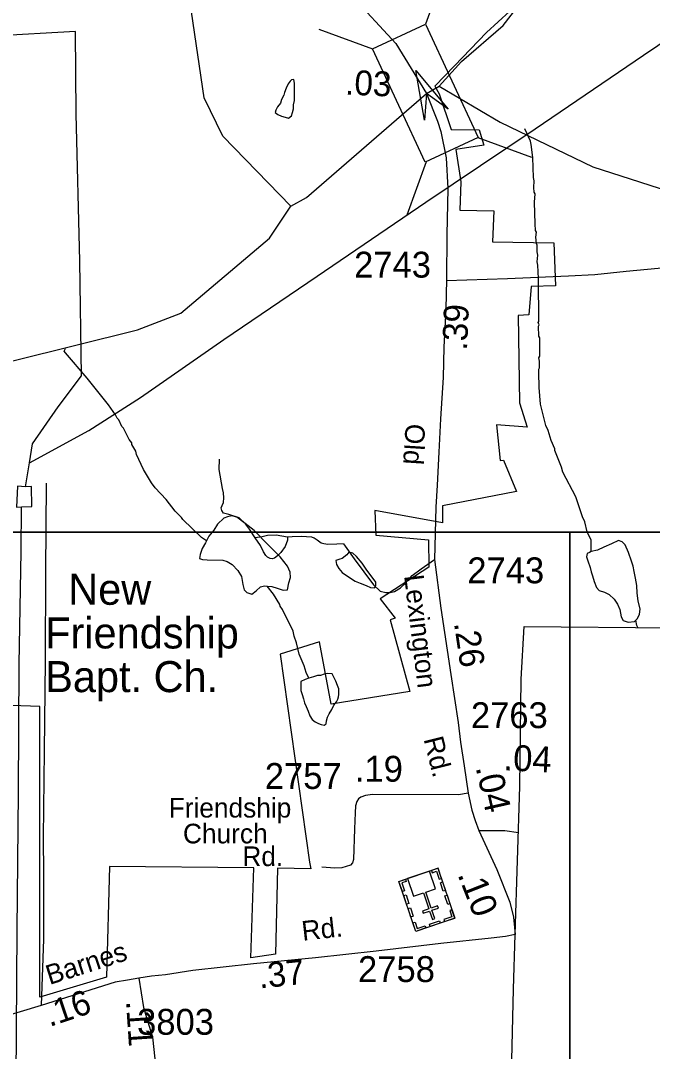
# Model space of a CAD drawing. Extents: x 1547597 to 1699558, y 810033 to 920809.
# Drawn here: x 1638672 to 1641727, y 828797 to 833780 of the extents above; entities that cross this region are included whole.
import ezdxf

# ---------------------------------------------------------------- set-up
doc = ezdxf.new("R2010")
doc.units = 0
for name, color, linetype in [('Exist Boundary Political City Limit New', 7, 'Continuous'), ('Exist Boundary Political CountyLine', 7, 'Continuous'), ('Exist Cultural Church Label', 7, 'Continuous'), ('Exist Cultural Church with Cemetery CELL', 7, 'Continuous'), ('Exist Hydrographic Creek Single Shore', 7, 'Continuous'), ('Exist Hydrographic Misc Water Feature', 7, 'Continuous'), ('Exist Road Non-System Type 51', 7, 'Continuous'), ('Exist Road Secondary Mileage Hundredths English Label', 7, 'Continuous'), ('Exist Road Secondary Structure Standard Bridge Attributed CELL', 7, 'Continuous'), ('Exist Road Secondary Structure Standard Bridge CELL', 7, 'Continuous'), ('Exist Road Secondary Type 41 Attributed', 7, 'Continuous'), ('Exist Road Secondary Type 51 Attributed', 7, 'Continuous'), ('Exist Road Secondary Type 51 Label', 7, 'Continuous'), ('Exist Road Secondary Type 51 Number Label', 7, 'Continuous'), ('Exist Utilities Electrical Transmission Line', 7, 'Continuous'), ('Map Preparation Boundary City Limit Buffer Line', 7, 'Continuous'), ('Map Preparation Inset Cut Line', 7, 'Continuous')]:
    doc.layers.add(name, color=color, linetype=linetype)

msp = doc.modelspace()

# ---------------------------------------------------------------- linework, layer by layer
at = {"layer": 'Exist Boundary Political City Limit New'}
msp.add_lwpolyline([(1641093.8, 833877.2), (1640925, 833723), (1640770.5, 833561.5), (1640675.3, 833463.3), (1640695.5, 833425.7), (1640753.8, 833254), (1640889.7, 833252.5), (1640911.5, 833177.5), (1640776.1, 833156.8), (1640800.6, 833000.3), (1640795.3, 832863.5), (1640960.3, 832861), (1640953.3, 832710.5), (1641251.2, 832706), (1641258.7, 832497.3), (1641141.8, 832494.1), (1641130.5, 832357.1), (1641078, 832353.9), (1641084, 831932.5), (1641122.3, 831814), (1640973.8, 831825.3), (1640991.7, 831653.9), (1641007.5, 831655), (1641069.7, 831503.1), (1640712.4, 831433.8), (1640712.2, 831353.1), (1640385.4, 831412.1), (1640390, 831292.5), (1640644.3, 831269.5), (1640646.7, 831138.7), (1640411.5, 830985.5), (1640483.2, 830890.7), (1640459.8, 830883.5), (1640553.9, 830537.8), (1640173, 830476.5), (1640118, 830777.2), (1639926.6, 830717.6), (1640068.3, 829712), (1640076, 829679.3), (1639914, 829683), (1639904, 829266.8), (1639785.3, 829249.3), (1639799, 829684), (1639101.3, 829690.8), (1639087.2, 829155.6), (1638765, 829060.3), (1638764.3, 830464.5), (1636572.2, 830542.2)], dxfattribs=at)
at = {"layer": 'Exist Boundary Political CountyLine'}
for points in [[(1624566.7, 820052.4), (1633697.6, 819951.5), (1640939.6, 819892.6), (1640965.4, 821140.1), (1640976.4, 821460.9), (1640986, 822224.9), (1640988.5, 822760.6), (1640998.3, 823208.8), (1640998.2, 824090.8), (1641007.3, 824814.8), (1641010.8, 825534.9), (1641024.7, 826318.8), (1641039.9, 827050.5), (1641045, 827752.6), (1641044.6, 828629.3), (1641047.4, 828754.8), (1641055.1, 829098.3), (1641064, 829362.2), (1641086.9, 830078.1), (1641093.5, 830596.3), (1641106.9, 830851.7)], [(1641106.9, 830851.7), (1641824.3, 830844.7), (1642715.3, 830833.2), (1643508.5, 830822.6), (1644430, 830810.8), (1645304.9, 830801.6)]]:
    msp.add_lwpolyline(points, dxfattribs=at)
at = {"layer": 'Exist Cultural Church with Cemetery CELL'}
for points in [[(1640771.9, 829441.3), (1640583.3, 829377.6), (1640501.8, 829618.9), (1640690.4, 829682.5)], [(1640659.1, 829671.9), (1640662.8, 829661), (1640683.6, 829668.1), (1640696.6, 829629.8), (1640707.1, 829633.3), (1640690.5, 829682.5)], [(1640533.2, 829629.4), (1640536.9, 829618.6), (1640516, 829611.5), (1640529, 829573.2), (1640518.4, 829569.7), (1640501.8, 829618.9)], [(1640649.6, 829668.7), (1640543.4, 829632.8), (1640572.3, 829547), (1640620.4, 829563.2), (1640646.5, 829486.1), (1640615.2, 829475.5), (1640618.8, 829465.1), (1640650, 829475.6), (1640663.5, 829435.6), (1640674.5, 829439.3), (1640661, 829479.3), (1640692.4, 829489.9), (1640688.8, 829500.4), (1640657.5, 829489.8), (1640631.4, 829567), (1640678.6, 829582.9)], [(1640712.8, 829616.3), (1640726.7, 829575.2), (1640715.9, 829571.6), (1640702.1, 829612.6)], [(1640535.7, 829554), (1640549.5, 829513), (1640538.8, 829509.3), (1640524.9, 829550.4)], [(1640734.3, 829552.6), (1640748.2, 829511.5), (1640737.4, 829507.9), (1640723.5, 829548.9)], [(1640556.8, 829491.5), (1640570.6, 829450.5), (1640559.8, 829446.9), (1640546, 829487.9)], [(1640758, 829482.3), (1640747.3, 829478.7), (1640757.6, 829448.2), (1640719.1, 829435.2), (1640722.7, 829424.7), (1640771.9, 829441.3)], [(1640569.3, 829418.7), (1640580.1, 829422.3), (1640590.4, 829391.8), (1640628.8, 829404.8), (1640632.3, 829394.2), (1640583.2, 829377.6)], [(1640701.7, 829417.6), (1640652.6, 829401), (1640648.9, 829411.8), (1640698.1, 829428.4)]]:
    msp.add_lwpolyline(points, close=True, dxfattribs=at)
at = {"layer": 'Exist Hydrographic Creek Single Shore'}
for points in [[(1639978, 832883.6), (1639649, 833221.8), (1639558.9, 833407.4), (1639497.9, 833822.3), (1639391.9, 834034.6), (1639128.9, 834387.8), (1638614, 835251.7), (1638408.9, 835538.2), (1638123, 836016.7), (1637835, 836311.4), (1637746, 836497.1), (1637697.9, 836672), (1637255, 837344.1), (1637166.9, 837644.6), (1636985.9, 837838.7)], [(1640695.4, 833463.4), (1640804, 833582.4), (1641006, 833755.6), (1641209, 834020.6), (1641457, 834507.9), (1641466, 834609.6)], [(1640695.4, 833463.4), (1640991.9, 833289.7), (1641439, 833073.9), (1641896, 832926.7), (1642271, 832932.2), (1643067.1, 833231.2), (1644489, 833622.5), (1645301, 833921.1), (1645727.1, 833991.3), (1646519.1, 834004.7), (1647004.1, 834149.1)], [(1639978, 832883.6), (1640053.9, 832924.7), (1640634.8, 833428.4), (1640695.4, 833463.4)], [(1634698.9, 830647), (1634883.8, 830702.3), (1635134.8, 830858), (1635379.9, 831096), (1635549.9, 831319.1), (1635785.9, 831534.2), (1636036.9, 831657.1), (1636605.9, 831799.8), (1637731.9, 831911.6), (1639236.9, 832284.8), (1639447, 832365.8), (1639875.9, 832728.1), (1639978, 832883.6)]]:
    msp.add_lwpolyline(points, dxfattribs=at)
at = {"layer": 'Exist Hydrographic Misc Water Feature'}
for points in [[(1639981.2, 833494.3), (1639974.9, 833487.7), (1639966.4, 833474.9), (1639955.6, 833454.1), (1639948.7, 833432.1), (1639944.8, 833419.6), (1639932.8, 833398.1), (1639928.8, 833380.6), (1639914.9, 833363.2), (1639906.8, 833347.5), (1639902.4, 833336.3), (1639915.7, 833326.1), (1639933.2, 833318.3), (1639951.8, 833313.1), (1639968.1, 833307.8), (1639981.1, 833319.4), (1639986.8, 833335.6), (1639990.8, 833353.1), (1639992.2, 833373.5), (1639996.7, 833393.9), (1639996, 833477.5), (1639992.5, 833495.9), (1639981.2, 833494.3)], [(1641431.5, 831214.1), (1641431.8, 831268.9), (1641412.1, 831309), (1641400.5, 831357.1), (1641388.6, 831381.2), (1641357.3, 831477.3), (1641294.3, 831597.7), (1641288.4, 831621.8), (1641255, 831702), (1641255.1, 831710), (1641237.4, 831750.1), (1641223.8, 831798.2), (1641212, 831822.2), (1641186.6, 831926.4), (1641179.3, 832006.4), (1641177.7, 832078.3), (1641177.8, 832094.3), (1641181.9, 832102.3), (1641182.1, 832134.3), (1641178.2, 832150.3), (1641182.3, 832158.3), (1641182.9, 832246.2), (1641178.9, 832254.2), (1641177.3, 832302.2), (1641179.4, 832310.1), (1641175.5, 832320.2), (1641177.5, 832326.1), (1641177, 832534), (1641173.4, 832598), (1641169.5, 832614), (1641173.7, 832646), (1641169.8, 832662), (1641170, 832694), (1641166.1, 832702), (1641164.4, 832733.9), (1641166.5, 832757.9), (1641162.5, 832765.9), (1641160.8, 832798), (1641157.5, 832901.9), (1641159.9, 832941.9), (1641155.9, 832949.9), (1641154, 832973.9), (1641156.3, 833005.8), (1641152.4, 833021.8), (1641149.1, 833117.8), (1641141.5, 833181.8), (1641137.6, 833197.8), (1641110.8, 833256.4)], [(1639570.4, 831265.9), (1639545.8, 831282.1), (1639456.5, 831368.7), (1639450.6, 831378.8), (1639418.8, 831409), (1639375.3, 831465.3), (1639321.7, 831521.7), (1639304, 831545.8), (1639266.4, 831610), (1639232.9, 831682.3), (1639229, 831698.3), (1639209.3, 831730.4), (1639209.3, 831738.4), (1639197.5, 831754.5), (1639169.9, 831810.7), (1639162, 831818.7), (1639146.2, 831850.8), (1639138.3, 831858.9), (1639130.4, 831875), (1639096.7, 831923.2), (1638993.8, 832051.9), (1638888.7, 832174.7), (1638882.8, 832182.7), (1638888.8, 832195.4)], [(1639864.3, 831046.6), (1639886.4, 831045), (1639912, 831037.2), (1639942.3, 831026.7), (1639962.6, 831027.8), (1639968.4, 831061.5), (1639976.8, 831088.4), (1639975.1, 831114.2), (1639963.3, 831142.7), (1639927.3, 831187.8), (1639868.6, 831245.4), (1639801.1, 831315.2), (1639757.6, 831349.5), (1639718.1, 831379.8), (1639693.1, 831386.2), (1639672.8, 831381.7), (1639654.5, 831375.2), (1639624.3, 831345.2), (1639606.4, 831316.4), (1639582.4, 831288.3), (1639570.4, 831265.9)], [(1639570.4, 831265.9), (1639565.2, 831256), (1639549.3, 831227.8), (1639540.8, 831198.9), (1639537.2, 831180.7), (1639551.3, 831175.7), (1639574.3, 831173.4), (1639650, 831171.1), (1639670.2, 831165.4), (1639694.4, 831150.9), (1639722.4, 831121.5), (1639740.3, 831092.2), (1639746.6, 831054.9), (1639752.3, 831027.8), (1639766.3, 831014.8), (1639789.3, 831007.7), (1639811.1, 831024.4), (1639832.3, 831043), (1639851.2, 831047.5), (1639864.3, 831046.6)], [(1641646.7, 830881.2), (1641656.1, 830890.5), (1641664.9, 830910.2), (1641668, 830935.6), (1641658.9, 830974.8), (1641653.1, 831012.8), (1641651.8, 831049.1), (1641645.4, 831085.4), (1641639.1, 831116.6), (1641634.3, 831142.8), (1641625.6, 831167.8), (1641611.9, 831209.3), (1641595.9, 831246.3), (1641581.4, 831260.7), (1641563.9, 831266.6), (1641529.2, 831250.6), (1641493.3, 831235.2), (1641462.5, 831220.9), (1641431.5, 831214.1)], [(1640215.1, 831176.7), (1640196.5, 831170.6), (1640200.2, 831150.7), (1640211.5, 831131.2), (1640226.9, 831112.7), (1640261.9, 831087.6), (1640290.4, 831070.7), (1640314.3, 831061.1), (1640343, 831049.8), (1640364.6, 831039), (1640383, 831037.4), (1640390.5, 831048.9), (1640390, 831065.4), (1640371.9, 831089.8), (1640346.8, 831123.1), (1640323.8, 831156.7), (1640296.8, 831188.8), (1640278.2, 831205.2), (1640259.7, 831210.8), (1640249.3, 831197), (1640226.4, 831179.8), (1640215.1, 831176.7)], [(1641431.5, 831214.1), (1641422.8, 831209.5), (1641411.9, 831203.4), (1641408.9, 831188.7), (1641415.5, 831169.4), (1641426.4, 831136.4), (1641431.8, 831114.8), (1641438.3, 831096), (1641445.4, 831068.8), (1641456.4, 831039.7), (1641470.3, 831024.8), (1641495.1, 831016.6), (1641517.7, 831006.7), (1641542.9, 830983.2), (1641559, 830959.2), (1641570.6, 830932.9), (1641577, 830897.2), (1641585.8, 830880.1), (1641610.7, 830872.9), (1641641.2, 830876), (1641646.7, 830881.2)], [(1640065.9, 830601.4), (1640052.7, 830628.5), (1640043, 830660.5), (1640019.4, 830716.7), (1640005.7, 830772.7), (1639994.1, 830804.8), (1639990.2, 830828.8), (1639939, 830933.2), (1639927.1, 830949.2), (1639925.2, 830957.3), (1639895.5, 831007.5), (1639864.3, 831046.6)], [(1641657.7, 830846.3), (1641652.7, 830855.4), (1641646.7, 830881.2)], [(1640065.9, 830601.4), (1640047.7, 830595.2), (1640027.4, 830584.9), (1640026.8, 830567.1), (1640027.8, 830541.5), (1640033.9, 830522.2), (1640039.7, 830501.1), (1640045.3, 830482.3), (1640053.4, 830464.3), (1640062.7, 830441.8), (1640070.2, 830418.8), (1640081.9, 830401.3), (1640096.9, 830390.1), (1640112.8, 830382.6), (1640125.5, 830378.3), (1640139.6, 830374.9), (1640148.9, 830380.3), (1640150.8, 830395.8), (1640155.6, 830412.7), (1640163.6, 830429.5), (1640176.2, 830449.9), (1640187.4, 830470.8), (1640199.1, 830487.6), (1640205.7, 830499.4), (1640208.5, 830511.2), (1640211.4, 830523.1), (1640211.3, 830549.6), (1640204.1, 830566.6), (1640196.1, 830586.4), (1640185.9, 830605.8), (1640178.8, 830622.3), (1640156.9, 830624), (1640139.4, 830621), (1640121.5, 830613.9), (1640107.3, 830614.5), (1640089, 830607.4), (1640065.9, 830601.4)]]:
    msp.add_lwpolyline(points, dxfattribs=at)
at = {"layer": 'Exist Road Non-System Type 51'}
for points in [[(1640268.9, 833905.8), (1640486.9, 833669.7), (1640634.8, 833428.4)], [(1640731.9, 832523.1), (1641025.9, 832532.9), (1641321.4, 832546), (1641449.5, 832552.6), (1641600.5, 832569), (1641961.7, 832601.9), (1642050.3, 832618.3), (1642145.5, 832618.3), (1642234.2, 832621.6), (1642319.6, 832618.3), (1642378.7, 832608.4), (1642441, 832592), (1642490.3, 832575.6), (1642519.8, 832572.3), (1642559.2, 832572.3), (1642713.6, 832578.9), (1642933.5, 832595.3), (1643406.4, 832628.2), (1643436.6, 832596.6), (1643406.4, 831682)], [(1639806, 831279.6), (1639778.3, 831321.1), (1639759.1, 831347.3), (1639728.5, 831376.4), (1639679, 831392.4), (1639652.9, 831398.9), (1639644.9, 831412), (1639641.9, 831424.4), (1639646.3, 831436), (1639653.6, 831449.8), (1639655, 831473.1), (1639652.9, 831497.8), (1639647.8, 831517.5), (1639631.4, 831609.9), (1639632.9, 831660.8)], [(1638795, 831543.4), (1638791.5, 831116.8), (1638789.7, 830685), (1638786.2, 830248.3), (1638781, 829832.3), (1638782.7, 829654.6), (1638782.7, 829340), (1638770.5, 829020)], [(1639962.4, 831283.3), (1639907.1, 831292), (1639866.4, 831290.5), (1639840.2, 831284.7), (1639806, 831279.6)], [(1639962.4, 831283.3), (1639962, 831268), (1639951.5, 831237.4), (1639931.1, 831209.1), (1639914.4, 831192.3), (1639899.1, 831181.4), (1639888.2, 831177.8), (1639878, 831180), (1639866.4, 831186.5), (1639858.4, 831193.8), (1639846.7, 831212.7), (1639832.2, 831242.5), (1639806, 831279.6)], [(1640233.3, 831250.5), (1640201.3, 831249.8), (1640157, 831247.6), (1640138, 831250.5), (1640125.7, 831254.2), (1640106.8, 831268), (1640091.5, 831277.4), (1640079.9, 831283.3), (1640028.2, 831286.2), (1639984.6, 831284), (1639962.4, 831283.3)], [(1640233.3, 831250.5), (1640284.6, 831178.5), (1640379.2, 831051.9), (1640410.1, 831021.4), (1640437.7, 831014.8), (1640458.8, 831014.8), (1640479.9, 831019.9), (1640508.3, 831038.1), (1640533.8, 831060.7), (1640565, 831097.8), (1640608.7, 831129.8), (1640674.1, 831175.6)]]:
    msp.add_lwpolyline(points, dxfattribs=at)
at = {"layer": 'Exist Road Secondary Structure Standard Bridge Attributed CELL'}
msp.add_lwpolyline([(1640625.6, 833298.7), (1640583.3, 833538.9), (1640740, 833352.1), (1640634.8, 833428.4)], close=True, dxfattribs=at)
at = {"layer": 'Exist Road Secondary Structure Standard Bridge CELL'}
for p, q in [((1640724, 834022.5), (1640629.6, 833763.1)), ((1640114.4, 833738.2), (1640373.7, 833643.8)), ((1640883.9, 833214.8), (1641143.2, 833120.4)), ((1640633.7, 833098.1), (1640539.3, 832838.8))]:
    msp.add_line(p, q, dxfattribs=at)
msp.add_lwpolyline([(1640629.6, 833763.1), (1640885.1, 833215.3), (1640629.1, 833096), (1640373.7, 833643.8)], close=True, dxfattribs=at)
at = {"layer": 'Exist Road Secondary Type 41 Attributed'}
msp.add_lwpolyline([(1640836, 830045.2), (1640789.4, 830037.9), (1640373.8, 830038.6), (1640340, 830034.6), (1640317.7, 830026.5), (1640305.5, 830017.7), (1640298.1, 830004.8), (1640292, 829983.8), (1640289.9, 829950.7), (1640286.6, 829872.9), (1640281.5, 829724.8), (1640277.4, 829709.2), (1640266.6, 829697.7), (1640225.4, 829684.9), (1640190.9, 829683.3), (1640128.6, 829688.3)], dxfattribs=at)
at = {"layer": 'Exist Road Secondary Type 51 Attributed'}
for points in [[(1640634.8, 833428.4), (1640688.4, 833293.1), (1640704.9, 833243.4), (1640729.7, 833116.6), (1640738, 832967.7), (1640734, 832745.1), (1640731.9, 832527.8), (1640727.7, 832385.1), (1640719.1, 832201.4), (1640715.6, 832054.3), (1640702.2, 831855), (1640694.2, 831693.5), (1640685.8, 831534.9), (1640680, 831428), (1640674.1, 831175.6), (1640704.7, 830939.9), (1640752.7, 830619.9), (1640788.4, 830387.1), (1640800, 830292.5), (1640816.7, 830177.6), (1640836, 830045.2)], [(1640836, 830045.2), (1640854.4, 829963.6), (1640869.9, 829912.8), (1640887.6, 829865.5)], [(1640887.6, 829865.5), (1641013.5, 829864.8), (1641079.8, 829855.8)], [(1640887.6, 829865.5), (1640975.7, 829677.1), (1641037.9, 829519.3), (1641056, 829446.5), (1641064, 829362.2)], [(1641064, 829362.2), (1641016.8, 829352), (1640946.9, 829345.4), (1640703.7, 829318.9), (1640392.2, 829281.2), (1640098.7, 829249.8), (1639798.2, 829220), (1639505.3, 829187.9), (1639372.6, 829166.9), (1639304.4, 829161.7), (1639243.3, 829151.2)], [(1639243.3, 829151.2), (1639189.1, 829142.4), (1639129.7, 829131.9), (1638770.5, 829020), (1638481.3, 828932.5), (1638303.3, 828882.7)], [(1639243.3, 829151.2), (1639266.7, 829009.4), (1639308.8, 828866), (1639321.4, 828760.7), (1639325.6, 828651.1), (1639317.2, 828554.1)]]:
    msp.add_lwpolyline(points, dxfattribs=at)
at = {"layer": 'Exist Utilities Electrical Transmission Line'}
msp.add_line((1638695.9, 831527), (1638715.4, 831642.6), dxfattribs=at)
for points in [[(1638715.4, 831642.6), (1639001.1, 831798.9), (1639250.9, 831957.7), (1639654.2, 832238.7), (1640105.9, 832544.9), (1640632, 832902.2), (1641160.1, 833257.3), (1641684.4, 833612.6), (1642160.2, 833934.5), (1642516.9, 834180), (1642617.8, 834246.6), (1642837.9, 834741.8), (1643132, 835398.2), (1643386.9, 835958.9), (1643675.7, 836651.2), (1643916.7, 837224.2), (1644162.1, 837819), (1644374.7, 838344.3), (1644719.4, 839206)], [(1638715.4, 831642.6), (1638728.5, 831734.4), (1638852.8, 831913), (1638966.5, 832063.6), (1638957.5, 832617.6), (1638940.6, 833330), (1638937.7, 833727.8), (1638537.8, 833705.2), (1638175.9, 833697.7), (1637905.9, 833689.2)], [(1638695.9, 831527), (1638655.9, 831529.4), (1638652.6, 831427.4), (1638676.7, 831429.1)], [(1638676.7, 831429.1), (1638726.7, 831430.5), (1638723.9, 831528.6), (1638695.9, 831527)], [(1638613.4, 825833.6), (1638616.4, 826067.7), (1638618.4, 826689.5), (1638638, 827457.4), (1638638.1, 828081.5), (1638649.4, 828659.4), (1638654.5, 829383.3), (1638661, 830049.3), (1638665, 830669.3), (1638673.9, 831213.2), (1638676.7, 831429.1)]]:
    msp.add_lwpolyline(points, dxfattribs=at)
at = {"layer": 'Map Preparation Boundary City Limit Buffer Line'}
msp.add_lwpolyline([(1641093.8, 833877.2), (1640925, 833723), (1640770.5, 833561.5), (1640675.3, 833463.3), (1640695.5, 833425.7), (1640753.8, 833254), (1640889.7, 833252.5), (1640911.5, 833177.5), (1640776.1, 833156.8), (1640800.6, 833000.3), (1640795.3, 832863.5), (1640960.3, 832861), (1640953.3, 832710.5), (1641251.2, 832706), (1641258.7, 832497.3), (1641141.8, 832494.1), (1641130.5, 832357.1), (1641078, 832353.9), (1641084, 831932.5), (1641122.3, 831814), (1640973.8, 831825.3), (1640991.7, 831653.9), (1641007.5, 831655), (1641069.7, 831503.1), (1640712.4, 831433.8), (1640712.2, 831353.1), (1640385.4, 831412.1), (1640390, 831292.5), (1640644.3, 831269.5), (1640646.7, 831138.7), (1640411.5, 830985.5), (1640483.2, 830890.7), (1640459.8, 830883.5), (1640553.9, 830537.8), (1640173, 830476.5), (1640118, 830777.2), (1639926.6, 830717.6), (1640068.3, 829712), (1640076, 829679.3), (1639914, 829683), (1639904, 829266.8), (1639785.3, 829249.3), (1639799, 829684), (1639101.3, 829690.8), (1639087.2, 829155.6), (1638765, 829060.3), (1638764.3, 830464.5), (1636572.2, 830542.2)], dxfattribs=at)
at = {"layer": 'Map Preparation Inset Cut Line'}
for points in [[(1694128.9, 831307.2), (1633724, 831307.2), (1633724, 874749.3), (1694128.9, 874749.3)], [(1575502.6, 831307.2), (1641328.6, 831307.2), (1641328.6, 811336.3), (1575502.6, 811336.3)], [(1641328.6, 831307.2), (1694128.9, 831307.2), (1694128.9, 823877.6), (1641328.6, 823877.6)]]:
    msp.add_lwpolyline(points, close=True, dxfattribs=at)

# ---------------------------------------------------------------- texts
at = {"layer": 'Exist Cultural Church Label'}
for s, p in [('  New', (1638790.7, 830956.2)), ('Friendship', (1638790.7, 830745.1)), ('Bapt. Ch.', (1638790.7, 830534))]:
    msp.add_text(s, height=150, dxfattribs=at).set_placement(p)
at = {"layer": 'Exist Road Secondary Mileage Hundredths English Label'}
for s, height, rotation, p in [('.03', 120, 357.4551, (1640239.6, 833422.6)), ('.39', 120, 87.5232, (1640830.5, 832183.9)), ('.26', 120, 278.4719, (1640767.4, 830867.7)), ('.04', 125, 357.16, (1641005.2, 830156.5)), ('.19', 125, 359.9023, (1640288.4, 830101.3)), ('.04', 125, 282.6841, (1640871.9, 830170.1)), ('.10', 125, 291.4807, (1640783.7, 829653)), ('.37', 120, 6.0018, (1639827.8, 829101.3)), ('.16', 120, 18.6383, (1638811.6, 828915)), ('.11', 120, 273.8442, (1639181.2, 829040.1))]:
    msp.add_text(s, height=height, rotation=rotation, dxfattribs=at).set_placement(p)
at = {"layer": 'Exist Road Secondary Type 51 Label'}
for s, rotation, p in [('Old', 266.3052, (1640534.3, 831833.5)), ('Lexington', 276.936, (1640526.3, 831096.5)), ('Rd.', 284.1342, (1640620.3, 830306.9)), ('Rd.', 6.4928, (1640036.5, 829331.6)), ('Barnes', 17.7229, (1638811.6, 829118.1))]:
    msp.add_text(s, height=95, rotation=rotation, dxfattribs=at).set_placement(p)
for s, p in [('Friendship', (1639387.9, 829927.7)), ('Church', (1639457, 829802.8)), ('Rd.', (1639744.2, 829693))]:
    msp.add_text(s, height=95, dxfattribs=at).set_placement(p)
at = {"layer": 'Exist Road Secondary Type 51 Number Label'}
for s, p in [('2743', (1640284.7, 832537.7)), ('2743', (1640832.1, 831060.1)), ('2763', (1640849.5, 830359.9)), ('2757', (1639852.7, 830066)), ('2758', (1640303.7, 829132.7)), ('3803', (1639235.1, 828877.9))]:
    msp.add_text(s, height=125, dxfattribs=at).set_placement(p)

doc.saveas('drawing.dxf')
